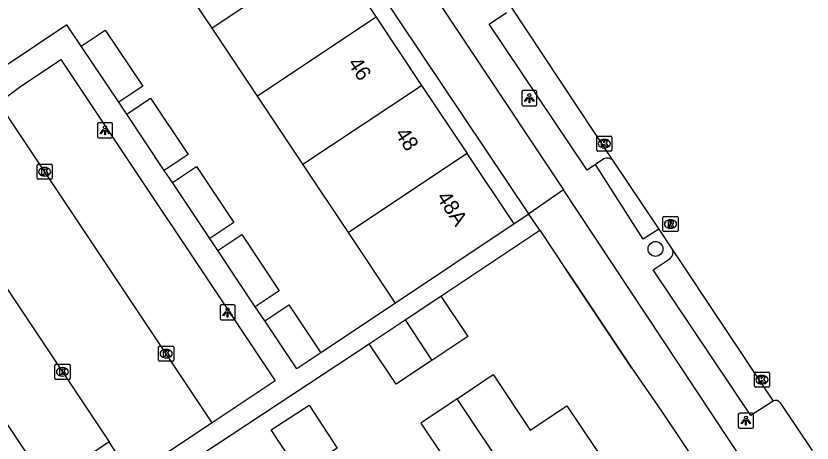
# Model space of a CAD drawing. Extents: x 158352 to 159489, y 383828 to 384597.
# Drawn here: x 158924.3 to 158976.7, y 384325.6 to 384353.8 of the extents above; entities that cross this region are included whole.
import ezdxf

# ---------------------------------------------------------------- set-up
doc = ezdxf.new("R2010")
doc.units = 0
for name, color, linetype in [('IMGEO_Boom', 7, 'Continuous'), ('IMGEO_Erf', 7, 'Continuous'), ('IMGEO_Kolk', 7, 'Continuous'), ('IMGEO_Lichtpunt', 7, 'Continuous'), ('IMGEO_Muur', 7, 'Continuous'), ('IMGEO_Pand', 7, 'Continuous'), ('IMGEO_Pand_nummerreeks', 7, 'Continuous'), ('IMGEO_Rijbaan_lokaal_gesloten', 7, 'Continuous'), ('IMGEO_Rijbaan_lokaal_open', 7, 'Continuous'), ('IMGEO_Rioolput', 7, 'Continuous'), ('IMGEO_Voetpad_open', 7, 'Continuous')]:
    doc.layers.add(name, color=color, linetype=linetype)

msp = doc.modelspace()

# ---------------------------------------------------------------- linework, layer by layer
at = {"layer": 'IMGEO_Boom'}
msp.add_circle((158966.398, 384338.397), 0.489, dxfattribs=at)
at = {"layer": 'IMGEO_Erf'}
msp.add_lwpolyline([(158958.047, 384340.708), (158896.943, 384431.973), (158882.708, 384453.235)], dxfattribs=at)
at = {"layer": 'IMGEO_Kolk'}
for p, q in [((158962.523, 384344.918), (158962.523, 384345.77)), ((158962.598, 384345.844), (158963.45, 384345.844)), ((158963.011, 384345.624), (158963.036, 384345.624)), ((158963.524, 384345.77), (158963.524, 384344.918)), ((158963.034, 384345.064), (158963.009, 384345.064)), ((158963.45, 384344.844), (158962.598, 384344.844)), ((158925.719, 384343.988), (158926.571, 384343.988)), ((158925.644, 384343.062), (158925.644, 384343.914)), ((158926.132, 384343.768), (158926.157, 384343.768)), ((158926.645, 384343.914), (158926.645, 384343.062)), ((158926.571, 384342.988), (158925.719, 384342.988)), ((158926.155, 384343.208), (158926.13, 384343.208)), ((158933.65, 384331.066), (158933.65, 384331.918)), ((158933.725, 384331.992), (158934.577, 384331.992)), ((158934.651, 384331.918), (158934.651, 384331.066)), ((158934.138, 384331.772), (158934.163, 384331.772)), ((158934.577, 384330.992), (158933.725, 384330.992)), ((158934.161, 384331.212), (158934.136, 384331.212)), ((158926.815, 384329.865), (158926.815, 384330.717)), ((158926.89, 384330.791), (158927.742, 384330.791)), ((158927.303, 384330.571), (158927.328, 384330.571)), ((158927.816, 384330.717), (158927.816, 384329.865)), ((158927.742, 384329.791), (158926.89, 384329.791)), ((158927.326, 384330.011), (158927.301, 384330.011)), ((158972.913, 384329.347), (158972.913, 384330.199)), ((158972.988, 384330.273), (158973.84, 384330.273)), ((158973.401, 384330.053), (158973.426, 384330.053)), ((158973.914, 384330.199), (158973.914, 384329.347)), ((158973.84, 384329.273), (158972.988, 384329.273)), ((158973.424, 384329.493), (158973.399, 384329.493))]:
    msp.add_line(p, q, dxfattribs=at)
for points in [[(158962.523, 384344.918), (158962.523, 384345.77)], [(158962.598, 384345.844), (158963.45, 384345.844)], [(158962.844, 384345.544), (158962.967, 384345.544), (158962.967, 384345.393), (158963.097, 384345.544), (158963.261, 384345.544), (158963.115, 384345.393), (158963.268, 384345.144), (158963.116, 384345.144), (158963.031, 384345.308), (158962.967, 384345.241), (158962.967, 384345.144), (158962.844, 384345.144), (158962.844, 384345.544)], [(158963.524, 384345.77), (158963.524, 384344.918)], [(158963.45, 384344.844), (158962.598, 384344.844)], [(158925.719, 384343.988), (158926.571, 384343.988)], [(158925.644, 384343.062), (158925.644, 384343.914)], [(158925.965, 384343.688), (158926.088, 384343.688), (158926.088, 384343.537), (158926.218, 384343.688), (158926.382, 384343.688), (158926.236, 384343.537), (158926.389, 384343.288), (158926.237, 384343.288), (158926.152, 384343.452), (158926.088, 384343.385), (158926.088, 384343.288), (158925.965, 384343.288), (158925.965, 384343.688)], [(158926.645, 384343.914), (158926.645, 384343.062)], [(158926.571, 384342.988), (158925.719, 384342.988)], [(158933.65, 384331.066), (158933.65, 384331.918)], [(158933.725, 384331.992), (158934.577, 384331.992)], [(158934.651, 384331.918), (158934.651, 384331.066)], [(158933.971, 384331.692), (158934.094, 384331.692), (158934.094, 384331.541), (158934.224, 384331.692), (158934.388, 384331.692), (158934.242, 384331.541), (158934.395, 384331.292), (158934.243, 384331.292), (158934.158, 384331.456), (158934.094, 384331.389), (158934.094, 384331.292), (158933.971, 384331.292), (158933.971, 384331.692)], [(158934.577, 384330.992), (158933.725, 384330.992)], [(158926.815, 384329.865), (158926.815, 384330.717)], [(158926.89, 384330.791), (158927.742, 384330.791)], [(158927.136, 384330.491), (158927.259, 384330.491), (158927.259, 384330.34), (158927.389, 384330.491), (158927.553, 384330.491), (158927.407, 384330.34), (158927.56, 384330.091), (158927.408, 384330.091), (158927.323, 384330.255), (158927.259, 384330.188), (158927.259, 384330.091), (158927.136, 384330.091), (158927.136, 384330.491)], [(158927.816, 384330.717), (158927.816, 384329.865)], [(158927.742, 384329.791), (158926.89, 384329.791)], [(158972.913, 384329.347), (158972.913, 384330.199)], [(158972.988, 384330.273), (158973.84, 384330.273)], [(158973.234, 384329.973), (158973.357, 384329.973), (158973.357, 384329.822), (158973.487, 384329.973), (158973.651, 384329.973), (158973.505, 384329.822), (158973.658, 384329.573), (158973.506, 384329.573), (158973.421, 384329.737), (158973.357, 384329.67), (158973.357, 384329.573), (158973.234, 384329.573), (158973.234, 384329.973)], [(158973.914, 384330.199), (158973.914, 384329.347)], [(158973.84, 384329.273), (158972.988, 384329.273)]]:
    msp.add_lwpolyline(points, dxfattribs=at)
for centre, start, end in [((158962.6, 384345.768), 91.552, 178.448), ((158962.6, 384345.768), 91.552, 178.448), ((158963.448, 384345.768), 1.552, 88.448), ((158963.448, 384345.768), 1.552, 88.448), ((158962.6, 384344.92), 181.552, 268.448), ((158962.6, 384344.92), 181.552, 268.448), ((158963.448, 384344.92), 271.552, 358.448), ((158963.448, 384344.92), 271.552, 358.448), ((158925.721, 384343.912), 91.552, 178.448), ((158925.721, 384343.912), 91.552, 178.448), ((158926.569, 384343.912), 1.552, 88.448), ((158926.569, 384343.912), 1.552, 88.448), ((158925.721, 384343.064), 181.552, 268.448), ((158925.721, 384343.064), 181.552, 268.448), ((158926.569, 384343.064), 271.552, 358.448), ((158926.569, 384343.064), 271.552, 358.448), ((158933.727, 384331.916), 91.552, 178.448), ((158933.727, 384331.916), 91.552, 178.448), ((158934.575, 384331.916), 1.552, 88.448), ((158934.575, 384331.916), 1.552, 88.448), ((158933.727, 384331.068), 181.552, 268.448), ((158933.727, 384331.068), 181.552, 268.448), ((158934.575, 384331.068), 271.552, 358.448), ((158934.575, 384331.068), 271.552, 358.448), ((158926.892, 384330.715), 91.552, 178.448), ((158926.892, 384330.715), 91.552, 178.448), ((158927.74, 384330.715), 1.552, 88.448), ((158927.74, 384330.715), 1.552, 88.448), ((158926.892, 384329.867), 181.552, 268.448), ((158926.892, 384329.867), 181.552, 268.448), ((158927.74, 384329.867), 271.552, 358.448), ((158927.74, 384329.867), 271.552, 358.448), ((158972.99, 384330.197), 91.552, 178.448), ((158972.99, 384330.197), 91.552, 178.448), ((158973.838, 384330.197), 1.552, 88.448), ((158973.838, 384330.197), 1.552, 88.448), ((158972.99, 384329.349), 181.552, 268.448), ((158972.99, 384329.349), 181.552, 268.448), ((158973.838, 384329.349), 271.552, 358.448), ((158973.838, 384329.349), 271.552, 358.448)]:
    msp.add_arc(centre, 0.0765, start, end, dxfattribs=at)
for centre, major_axis, ratio, start_param, end_param in [((158963.01, 384345.344), (-0.387, 0.002), 0.722429, 4.712389, 7.853982), ((158963.035, 384345.344), (-0.39, 0.002), 0.717154, 1.570796, 4.712389), ((158926.131, 384343.488), (-0.387, 0.002), 0.722429, 4.712389, 7.853982), ((158926.156, 384343.488), (-0.39, 0.002), 0.717154, 1.570796, 4.712389), ((158934.137, 384331.492), (-0.387, 0.002), 0.722429, 4.712389, 7.853982), ((158934.162, 384331.492), (-0.39, 0.002), 0.717154, 1.570796, 4.712389), ((158927.302, 384330.291), (-0.387, 0.002), 0.722429, 4.712389, 7.853982), ((158927.327, 384330.291), (-0.39, 0.002), 0.717154, 1.570796, 4.712389), ((158973.4, 384329.773), (-0.387, 0.002), 0.722429, 4.712389, 7.853982), ((158973.425, 384329.773), (-0.39, 0.002), 0.717154, 1.570796, 4.712389)]:
    msp.add_ellipse(centre, major_axis=major_axis, ratio=ratio, start_param=start_param, end_param=end_param, dxfattribs=at)
at = {"layer": 'IMGEO_Lichtpunt'}
for p, q in [((158957.589, 384348.744), (158957.589, 384347.937)), ((158957.589, 384348.744), (158957.589, 384347.937)), ((158958.491, 384348.839), (158957.683, 384348.839)), ((158958.491, 384348.839), (158957.683, 384348.839)), ((158958.585, 384347.937), (158958.585, 384348.744)), ((158958.585, 384347.937), (158958.585, 384348.744)), ((158957.683, 384347.843), (158958.491, 384347.843)), ((158957.683, 384347.843), (158958.491, 384347.843)), ((158929.627, 384346.618), (158929.627, 384345.811)), ((158929.627, 384346.618), (158929.627, 384345.811)), ((158930.529, 384346.713), (158929.721, 384346.713)), ((158930.529, 384346.713), (158929.721, 384346.713)), ((158930.623, 384345.811), (158930.623, 384346.618)), ((158930.623, 384345.811), (158930.623, 384346.618)), ((158929.721, 384345.717), (158930.529, 384345.717)), ((158929.721, 384345.717), (158930.529, 384345.717)), ((158937.701, 384334.613), (158937.701, 384333.806)), ((158937.701, 384334.613), (158937.701, 384333.806)), ((158938.603, 384334.708), (158937.795, 384334.708)), ((158938.603, 384334.708), (158937.795, 384334.708)), ((158938.697, 384333.806), (158938.697, 384334.613)), ((158938.697, 384333.806), (158938.697, 384334.613)), ((158937.795, 384333.712), (158938.603, 384333.712)), ((158937.795, 384333.712), (158938.603, 384333.712)), ((158971.856, 384327.479), (158971.856, 384326.672)), ((158971.856, 384327.479), (158971.856, 384326.672)), ((158972.758, 384327.574), (158971.95, 384327.574)), ((158972.758, 384327.574), (158971.95, 384327.574)), ((158972.852, 384326.672), (158972.852, 384327.479)), ((158972.852, 384326.672), (158972.852, 384327.479)), ((158971.95, 384326.578), (158972.758, 384326.578)), ((158971.95, 384326.578), (158972.758, 384326.578))]:
    msp.add_line(p, q, dxfattribs=at)
for points in [[(158957.963, 384348.408), (158958.002, 384348.38), (158957.814, 384348.118), (158957.776, 384348.145), (158957.963, 384348.408)], [(158958.065, 384348.36), (158958.112, 384348.36), (158958.112, 384348.038), (158958.065, 384348.038), (158958.065, 384348.36)], [(158958.175, 384348.38), (158958.213, 384348.407), (158958.4, 384348.145), (158958.361, 384348.117), (158958.175, 384348.38)], [(158930.001, 384346.282), (158930.04, 384346.254), (158929.852, 384345.992), (158929.814, 384346.019), (158930.001, 384346.282)], [(158930.103, 384346.234), (158930.15, 384346.234), (158930.15, 384345.912), (158930.103, 384345.912), (158930.103, 384346.234)], [(158930.213, 384346.254), (158930.251, 384346.281), (158930.438, 384346.019), (158930.399, 384345.991), (158930.213, 384346.254)], [(158938.075, 384334.277), (158938.114, 384334.249), (158937.926, 384333.987), (158937.888, 384334.014), (158938.075, 384334.277)], [(158938.177, 384334.229), (158938.224, 384334.229), (158938.224, 384333.907), (158938.177, 384333.907), (158938.177, 384334.229)], [(158938.287, 384334.249), (158938.325, 384334.276), (158938.512, 384334.014), (158938.473, 384333.986), (158938.287, 384334.249)], [(158972.23, 384327.143), (158972.269, 384327.115), (158972.081, 384326.853), (158972.043, 384326.88), (158972.23, 384327.143)], [(158972.442, 384327.115), (158972.48, 384327.142), (158972.667, 384326.88), (158972.628, 384326.852), (158972.442, 384327.115)], [(158972.332, 384327.095), (158972.379, 384327.095), (158972.379, 384326.773), (158972.332, 384326.773), (158972.332, 384327.095)]]:
    msp.add_lwpolyline(points, dxfattribs=at)
for centre in [(158958.088, 384348.542), (158930.126, 384346.416), (158938.2, 384334.411), (158972.355, 384327.277)]:
    msp.add_circle(centre, 0.0994, dxfattribs=at)
for centre, start, end in [((158957.683, 384348.744), 90, 180), ((158957.683, 384348.744), 90, 180), ((158958.491, 384348.744), 0, 90), ((158958.491, 384348.744), 0, 90), ((158957.683, 384347.937), 180, 270), ((158957.683, 384347.937), 180, 270), ((158958.491, 384347.937), 270, 0), ((158958.491, 384347.937), 270, 360), ((158929.721, 384346.618), 90, 180), ((158929.721, 384346.618), 90, 180), ((158930.529, 384346.618), 0, 90), ((158930.529, 384346.618), 0, 90), ((158929.721, 384345.811), 180, 270), ((158929.721, 384345.811), 180, 270), ((158930.529, 384345.811), 270, 0), ((158930.529, 384345.811), 270, 360), ((158937.795, 384334.613), 90, 180), ((158937.795, 384334.613), 90, 180), ((158938.603, 384334.613), 0, 90), ((158938.603, 384334.613), 0, 90), ((158937.795, 384333.806), 180, 270), ((158937.795, 384333.806), 180, 270), ((158938.603, 384333.806), 270, 0), ((158938.603, 384333.806), 270, 360), ((158971.95, 384327.479), 90, 180), ((158971.95, 384327.479), 90, 180), ((158972.758, 384327.479), 0, 90), ((158972.758, 384327.479), 0, 90), ((158971.95, 384326.672), 180, 270), ((158971.95, 384326.672), 180, 270), ((158972.758, 384326.672), 270, 0), ((158972.758, 384326.672), 270, 360)]:
    msp.add_arc(centre, 0.0946, start, end, dxfattribs=at)
at = {"layer": 'IMGEO_Muur'}
for points in [[(158960.619, 384336.856), (158960.542, 384336.971)], [(158964.839, 384330.531), (158960.619, 384336.856)]]:
    msp.add_lwpolyline(points, dxfattribs=at)
at = {"layer": 'IMGEO_Pand'}
for points in [[(158944.995, 384358.163), (158937.182, 384352.958)], [(158944.995, 384358.163), (158947.985, 384353.68)], [(158937.182, 384352.958), (158934.185, 384357.453)], [(158947.985, 384353.68), (158940.171, 384348.474)], [(158947.985, 384353.68), (158950.984, 384349.185)], [(158940.171, 384348.474), (158937.182, 384352.958)], [(158928.554, 384351.778), (158930.133, 384352.835), (158932.604, 384349.143), (158931.025, 384348.086)], [(158931.025, 384348.086), (158928.554, 384351.778)], [(158943.168, 384343.978), (158950.984, 384349.185)], [(158950.984, 384349.185), (158953.98, 384344.687)], [(158931.55, 384347.291), (158933.131, 384348.345), (158935.611, 384344.623), (158934.029, 384343.569)], [(158943.168, 384343.978), (158940.171, 384348.474)], [(158934.029, 384343.569), (158931.55, 384347.291)], [(158953.98, 384344.687), (158946.166, 384339.482)], [(158957.083, 384340.042), (158953.98, 384344.687)], [(158946.166, 384339.482), (158943.168, 384343.978)], [(158934.562, 384342.784), (158936.142, 384343.839), (158938.611, 384340.141), (158937.031, 384339.086)], [(158937.031, 384339.086), (158934.562, 384342.784)], [(158957.083, 384340.042), (158949.268, 384334.828)], [(158937.558, 384338.298), (158939.14, 384339.35), (158941.608, 384335.637), (158940.025, 384334.585)], [(158949.268, 384334.828), (158946.166, 384339.482)], [(158940.025, 384334.585), (158937.558, 384338.298)], [(158949.892, 384333.717), (158952.255, 384335.285)], [(158952.255, 384335.285), (158954.032, 384332.624), (158951.666, 384331.045)], [(158940.646, 384333.655), (158942.226, 384334.71), (158944.344, 384331.54)], [(158944.344, 384331.54), (158942.764, 384330.484), (158940.646, 384333.655)], [(158947.53, 384332.148), (158949.892, 384333.717)], [(158949.892, 384333.717), (158951.666, 384331.045)], [(158951.666, 384331.045), (158951.579, 384330.987), (158949.315, 384329.475), (158947.53, 384332.148)], [(158953.32, 384328.504), (158955.7, 384330.105), (158958.149, 384326.447), (158960.559, 384328.058), (158965.152, 384321.212), (158960.347, 384317.985)], [(158953.32, 384328.504), (158950.94, 384326.903), (158952.457, 384324.648), (158950.145, 384323.104), (158950.221, 384322.99), (158951.902, 384320.491)], [(158960.347, 384317.985), (158953.32, 384328.504)], [(158941.079, 384326.457), (158943.569, 384328.089), (158945.427, 384325.255), (158942.937, 384323.623), (158941.079, 384326.457)]]:
    msp.add_lwpolyline(points, dxfattribs=at)
at = {"layer": 'IMGEO_Rijbaan_lokaal_gesloten'}
for points in [[(158956.746, 384354.542), (158963.568, 384344.252)], [(158963.568, 384344.252), (158966.627, 384339.706)], [(158966.627, 384339.706), (158967.515, 384338.34)], [(158967.515, 384338.34), (158974.141, 384328.364)], [(158974.618, 384328.235), (158976.716, 384325.103)]]:
    msp.add_lwpolyline(points, dxfattribs=at)
msp.add_arc((158974.309, 384328.039), 0.366, 32.4192, 117.3146, dxfattribs=at)
at = {"layer": 'IMGEO_Rijbaan_lokaal_open'}
for points in [[(158913.918, 384350.377), (158930.394, 384325.677)], [(158937.193, 384326.934), (158922.844, 384348.434)], [(158937.193, 384326.934), (158931.876, 384323.389), (158930.394, 384325.677)]]:
    msp.add_lwpolyline(points, dxfattribs=at)
at = {"layer": 'IMGEO_Rioolput'}
for p, q in [((158966.886, 384339.612), (158966.886, 384340.464)), ((158966.961, 384340.538), (158967.813, 384340.538)), ((158967.374, 384340.318), (158967.399, 384340.318)), ((158967.887, 384340.464), (158967.887, 384339.612)), ((158967.397, 384339.758), (158967.372, 384339.758)), ((158967.813, 384339.538), (158966.961, 384339.538))]:
    msp.add_line(p, q, dxfattribs=at)
for points in [[(158966.886, 384339.612), (158966.886, 384340.464)], [(158966.961, 384340.538), (158967.813, 384340.538)], [(158967.887, 384340.464), (158967.887, 384339.612)], [(158967.475, 384340.236), (158967.223, 384340.238), (158967.223, 384339.838)], [(158967.223, 384339.838), (158967.347, 384339.838), (158967.347, 384340), (158967.358, 384340)], [(158967.401, 384340.157), (158967.347, 384340.157), (158967.347, 384340.076)], [(158967.347, 384340.076), (158967.399, 384340.076)], [(158967.405, 384339.971), (158967.476, 384339.838), (158967.616, 384339.838), (158967.551, 384339.964)], [(158967.813, 384339.538), (158966.961, 384339.538)]]:
    msp.add_lwpolyline(points, dxfattribs=at)
for centre, radius, start, end in [((158966.963, 384340.462), 0.0765, 91.552, 178.448), ((158966.963, 384340.462), 0.0765, 91.552, 178.448), ((158967.811, 384340.462), 0.0765, 1.552, 88.448), ((158967.811, 384340.462), 0.0765, 1.552, 88.448), ((158967.357, 384339.947), 0.0533, 26.0293, 88.6989), ((158967.383, 384340.265), 0.19, 274.7715, 282.9687), ((158967.407, 384340.061), 0.0964, 77.0061, 93.1865), ((158967.421, 384340.118), 0.0378, 276.6634, 79.6772), ((158967.474, 384340.126), 0.109, 350.3612, 89.416), ((158967.472, 384340.126), 0.112, 277.5842, 350.9817), ((158967.456, 384339.911), 0.108, 29.5134, 73.7905), ((158966.963, 384339.614), 0.0765, 181.552, 268.448), ((158966.963, 384339.614), 0.0765, 181.552, 268.448), ((158967.811, 384339.614), 0.0765, 271.552, 358.448), ((158967.811, 384339.614), 0.0765, 271.552, 358.448)]:
    msp.add_arc(centre, radius, start, end, dxfattribs=at)
for centre, major_axis, ratio, start_param, end_param in [((158967.373, 384340.038), (-0.387, 0.002), 0.722429, 4.712389, 7.853982), ((158967.398, 384340.038), (-0.39, 0.002), 0.717154, 1.570796, 4.712389)]:
    msp.add_ellipse(centre, major_axis=major_axis, ratio=ratio, start_param=start_param, end_param=end_param, dxfattribs=at)
at = {"layer": 'IMGEO_Voetpad_open'}
for points in [[(158885.345, 384454.99), (158899.598, 384433.573), (158960.345, 384342.297)], [(158962.439, 384343.965), (158961.889, 384343.592), (158955.43, 384353.212), (158956.581, 384353.981)], [(158928.554, 384351.778), (158927.61, 384353.188), (158923.468, 384350.417), (158922.586, 384351.736)], [(158923.515, 384348.334), (158924.479, 384349.07), (158927.22, 384350.882), (158941.334, 384329.694), (158937.193, 384326.934)], [(158930.394, 384325.677), (158926.308, 384322.907), (158911.35, 384345.304), (158909.925, 384347.438), (158913.669, 384349.94)], [(158931.55, 384347.291), (158931.025, 384348.086)], [(158962.988, 384344.337), (158962.439, 384343.965)], [(158966.627, 384339.706), (158965.587, 384339.041), (158962.439, 384343.965)], [(158934.562, 384342.784), (158934.029, 384343.569)], [(158960.345, 384342.297), (158958.047, 384340.708)], [(158973.377, 384322.58), (158960.345, 384342.297)], [(158958.057, 384340.693), (158957.083, 384340.042)], [(158958.047, 384340.708), (158958.057, 384340.693)], [(158958.767, 384339.631), (158958.489, 384340.047), (158958.057, 384340.693)], [(158952.255, 384335.285), (158958.767, 384339.631)], [(158958.767, 384339.631), (158960.542, 384336.971), (158960.619, 384336.856), (158964.839, 384330.531), (158966.785, 384327.705), (158971.203, 384321.107), (158972.543, 384319.106)], [(158937.558, 384338.298), (158937.031, 384339.086)], [(158974.141, 384328.364), (158972.675, 384327.404), (158966.234, 384337.015), (158967.367, 384337.775)], [(158940.646, 384333.655), (158940.025, 384334.585)], [(158949.268, 384334.828), (158944.344, 384331.54)], [(158911.321, 384311.4), (158928.774, 384322.852), (158931.474, 384321.544), (158947.53, 384332.148)]]:
    msp.add_lwpolyline(points, dxfattribs=at)
for centre, radius, start, end in [((158963.212, 384343.846), 0.54, 48.784, 114.5411), ((158967.096, 384338.148), 0.461, 305.9713, 24.6714)]:
    msp.add_arc(centre, radius, start, end, dxfattribs=at)

# ---------------------------------------------------------------- texts
at = {"layer": 'IMGEO_Pand_nummerreeks'}
for s, rotation, p in [('46', 303.39, (158946.084, 384350.636)), ('48', 303.2386, (158949.201, 384345.999)), ('48A', 303.0512, (158951.939, 384341.807))]:
    msp.add_text(s, height=1, rotation=rotation, dxfattribs=at).set_placement(p)

doc.saveas('drawing.dxf')
